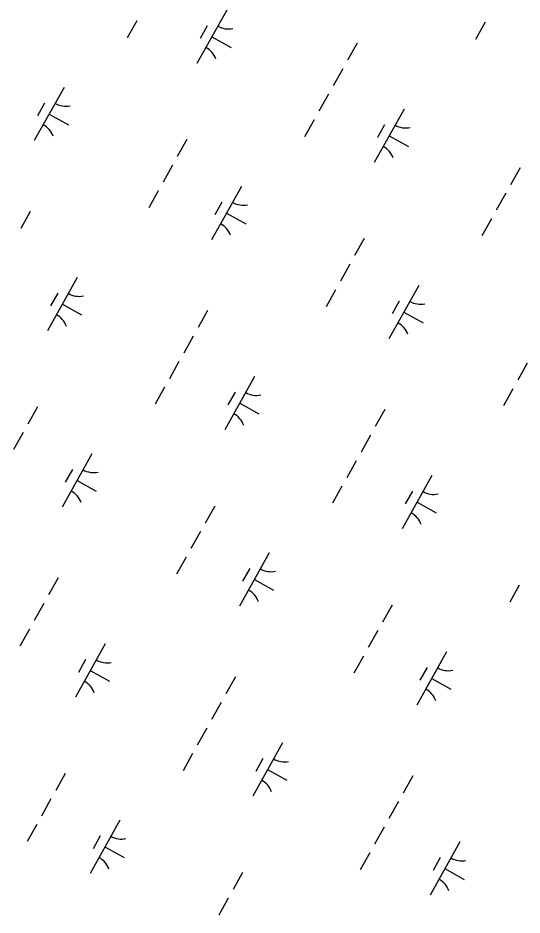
# Model space of a CAD drawing. Extents: x 3923531 to 3943530, y 207391 to 229799.
# Drawn here: x 3931749 to 3932162, y 218322 to 219057 of the extents above; entities that cross this region are included whole.
import ezdxf

# ---------------------------------------------------------------- set-up
doc = ezdxf.new("R2010")
doc.units = 0
doc.layers.add('V-WETL-SWMP', color=7, linetype='Continuous')

msp = doc.modelspace()

# ---------------------------------------------------------------- linework, layer by layer
at = {"layer": 'V-WETL-SWMP'}
for p, q in [((3931920.41, 219063.56), (3931896.03, 219019.91)), ((3931846.75, 219054.8), (3931838.94, 219040.83)), ((3931904.41, 219050.74), (3931898.56, 219040.26)), ((3932131.94, 219053.55), (3932124.14, 219039.58)), ((3931908.22, 219041.74), (3931923.93, 219032.96)), ((3932027.08, 219036.53), (3932019.27, 219022.56)), ((3932015.37, 219015.58), (3932007.57, 219001.61)), ((3931787.21, 219000.25), (3931762.83, 218956.6)), ((3932003.67, 218994.63), (3931995.86, 218980.66)), ((3931771.21, 218987.43), (3931765.36, 218976.95)), ((3932065.63, 218982.44), (3932041.24, 218938.79)), ((3931775.02, 218978.43), (3931790.73, 218969.65)), ((3931991.96, 218973.68), (3931984.16, 218959.71)), ((3932049.62, 218969.62), (3932043.77, 218959.14)), ((3932053.43, 218960.62), (3932069.15, 218951.84)), ((3931887.75, 218957.49), (3931879.94, 218943.53)), ((3931876.04, 218936.54), (3931868.24, 218922.57)), ((3932160.58, 218934.46), (3932152.78, 218920.49)), ((3931932.42, 218919.13), (3931908.04, 218875.48)), ((3931864.34, 218915.59), (3931856.53, 218901.62)), ((3932148.88, 218913.5), (3932141.08, 218899.54)), ((3931916.42, 218906.3), (3931910.57, 218895.83)), ((3931759.47, 218898.57), (3931751.67, 218884.6)), ((3931920.23, 218897.3), (3931935.95, 218888.52)), ((3932137.17, 218892.55), (3932129.37, 218878.58)), ((3932032.96, 218876.37), (3932025.16, 218862.4)), ((3932021.26, 218855.42), (3932013.45, 218841.45)), ((3931798.02, 218844.48), (3931773.63, 218800.83)), ((3932077.64, 218838), (3932053.25, 218794.35)), ((3931782.02, 218831.66), (3931776.16, 218821.18)), ((3932009.55, 218834.47), (3932001.75, 218820.5)), ((3931785.83, 218822.66), (3931801.54, 218813.88)), ((3932061.64, 218825.18), (3932055.78, 218814.7)), ((3931904.68, 218817.45), (3931896.88, 218803.48)), ((3932065.45, 218816.18), (3932081.16, 218807.4)), ((3931892.98, 218796.5), (3931885.18, 218782.53)), ((3931881.27, 218775.54), (3931873.47, 218761.58)), ((3932166.47, 218774.29), (3932158.67, 218760.32)), ((3931943.23, 218763.36), (3931918.85, 218719.71)), ((3931869.57, 218754.59), (3931861.77, 218740.62)), ((3931927.23, 218750.53), (3931921.38, 218740.06)), ((3932154.76, 218753.34), (3932146.96, 218739.37)), ((3931931.04, 218741.53), (3931946.75, 218732.75)), ((3931765.35, 218738.41), (3931757.55, 218724.44)), ((3932049.9, 218736.32), (3932042.09, 218722.36)), ((3931753.65, 218717.46), (3931745.85, 218703.49)), ((3932038.19, 218715.37), (3932030.39, 218701.4)), ((3931810.03, 218700.04), (3931785.65, 218656.39)), ((3932026.49, 218694.42), (3932018.68, 218680.45)), ((3931794.03, 218687.22), (3931788.18, 218676.74)), ((3932088.45, 218682.23), (3932064.06, 218638.58)), ((3931797.84, 218678.22), (3931813.55, 218669.44)), ((3932014.78, 218673.47), (3932006.98, 218659.5)), ((3932072.44, 218669.41), (3932066.59, 218658.93)), ((3932076.25, 218660.41), (3932091.97, 218651.63)), ((3931910.57, 218657.28), (3931902.76, 218643.32)), ((3931898.86, 218636.33), (3931891.06, 218622.36)), ((3931887.16, 218615.38), (3931879.35, 218601.41)), ((3931955.25, 218618.92), (3931930.86, 218575.27)), ((3931939.24, 218606.09), (3931933.39, 218595.62)), ((3931782.29, 218598.36), (3931774.49, 218584.4)), ((3931943.05, 218597.09), (3931958.77, 218588.31)), ((3932160, 218592.34), (3932152.19, 218578.38)), ((3931770.59, 218577.41), (3931762.78, 218563.44)), ((3932055.78, 218576.16), (3932047.98, 218562.19)), ((3931758.88, 218556.46), (3931751.08, 218542.49)), ((3932044.08, 218555.21), (3932036.27, 218541.24)), ((3931820.84, 218544.27), (3931796.46, 218500.62)), ((3932032.37, 218534.26), (3932024.57, 218520.29)), ((3932100.46, 218537.79), (3932076.07, 218494.14)), ((3931804.84, 218531.45), (3931798.99, 218520.97)), ((3931808.65, 218522.45), (3931824.36, 218513.67)), ((3932084.46, 218524.97), (3932078.61, 218514.49)), ((3931927.5, 218517.24), (3931919.7, 218503.27)), ((3932088.27, 218515.97), (3932103.98, 218507.19)), ((3931915.8, 218496.29), (3931908, 218482.32)), ((3931904.09, 218475.34), (3931896.29, 218461.37)), ((3931966.05, 218463.15), (3931941.67, 218419.5)), ((3931892.39, 218454.38), (3931884.59, 218440.42)), ((3931950.05, 218450.32), (3931944.2, 218439.85)), ((3931788.18, 218438.2), (3931780.37, 218424.23)), ((3931953.86, 218441.32), (3931969.58, 218432.54)), ((3932072.72, 218436.12), (3932064.91, 218422.15)), ((3931776.47, 218417.25), (3931768.67, 218403.28)), ((3932061.01, 218415.16), (3932053.21, 218401.2)), ((3931764.77, 218396.3), (3931756.96, 218382.33)), ((3931832.85, 218399.83), (3931808.47, 218356.18)), ((3932049.31, 218394.21), (3932041.5, 218380.24)), ((3931816.85, 218387.01), (3931811, 218376.53)), ((3932111.27, 218382.02), (3932086.88, 218338.37)), ((3931820.66, 218378.01), (3931836.38, 218369.23)), ((3932037.6, 218373.26), (3932029.8, 218359.29)), ((3932095.27, 218369.2), (3932089.41, 218358.72)), ((3932099.08, 218360.2), (3932114.79, 218351.42)), ((3931933.39, 218357.08), (3931925.59, 218343.11)), ((3931921.68, 218336.12), (3931913.88, 218322.16))]:
    msp.add_line(p, q, dxfattribs=at)
for centre, start, end in [((3931921.9, 219065.74), 240.03808, 281.58174), ((3931894.96, 219017.51), 20.03808, 61.58174), ((3931788.7, 219002.42), 240.03808, 281.58174), ((3931761.75, 218954.2), 20.03808, 61.58174), ((3932067.11, 218984.61), 240.03808, 281.58174), ((3932040.17, 218936.39), 20.03808, 61.58174), ((3931933.91, 218921.3), 240.03808, 281.58174), ((3931906.97, 218873.07), 20.03808, 61.58174), ((3931799.51, 218846.65), 240.03808, 281.58174), ((3932079.12, 218840.18), 240.03808, 281.58174), ((3931772.56, 218798.43), 20.03808, 61.58174), ((3932052.18, 218791.95), 20.03808, 61.58174), ((3931944.72, 218765.53), 240.03808, 281.58174), ((3931917.78, 218717.3), 20.03808, 61.58174), ((3931811.52, 218702.22), 240.03808, 281.58174), ((3931784.58, 218653.99), 20.03808, 61.58174), ((3932089.93, 218684.4), 240.03808, 281.58174), ((3932062.99, 218636.18), 20.03808, 61.58174), ((3931956.73, 218621.09), 240.03808, 281.58174), ((3931929.79, 218572.86), 20.03808, 61.58174), ((3931822.33, 218546.44), 240.03808, 281.58174), ((3932101.95, 218539.97), 240.03808, 281.58174), ((3931795.38, 218498.22), 20.03808, 61.58174), ((3932075, 218491.74), 20.03808, 61.58174), ((3931967.54, 218465.32), 240.03808, 281.58174), ((3931940.6, 218417.09), 20.03808, 61.58174), ((3931834.34, 218402.01), 240.03808, 281.58174), ((3931807.4, 218353.78), 20.03808, 61.58174), ((3932112.75, 218384.2), 240.03808, 281.58174), ((3932085.81, 218335.97), 20.03808, 61.58174)]:
    msp.add_arc(centre, 17.62, start, end, dxfattribs=at)

doc.saveas('drawing.dxf')
